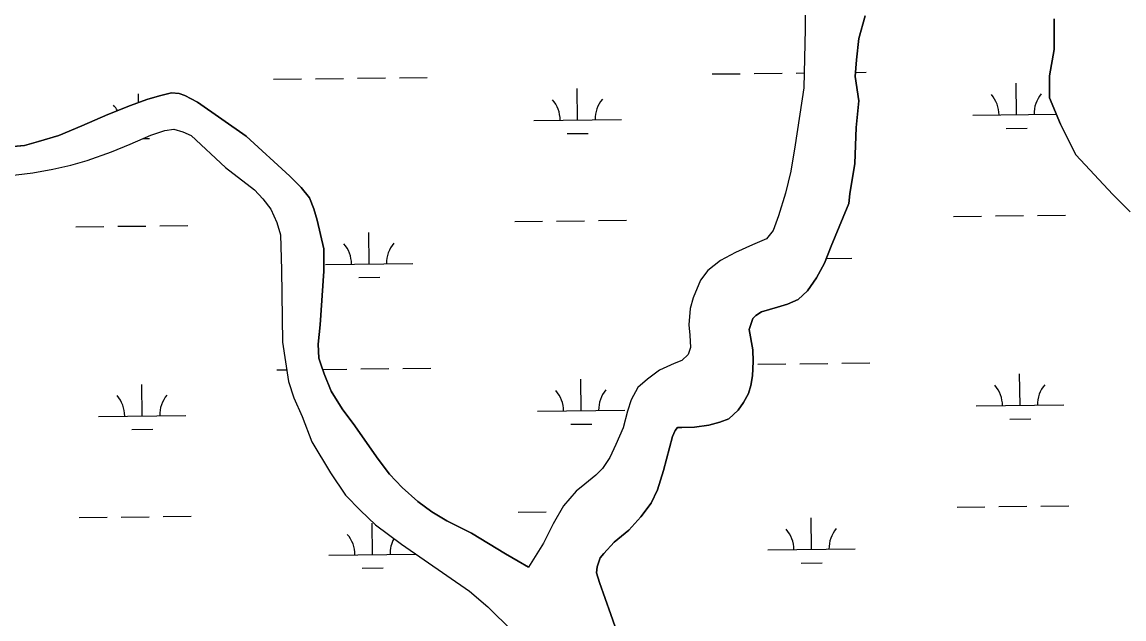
# Model space of a CAD drawing. Extents: x 3694830 to 3732949, y 415201 to 440970.
# Drawn here: x 3725973 to 3727233, y 430127 to 430810 of the extents above; entities that cross this region are included whole.
import ezdxf

# ---------------------------------------------------------------- set-up
doc = ezdxf.new("R2010")
doc.units = 0
doc.layers.add('V-TOPO-SHOR', color=7, linetype='Continuous')
doc.layers.add('V-WETL-SWMP', color=7, linetype='Continuous')

msp = doc.modelspace()

# ---------------------------------------------------------------- linework, layer by layer
at = {"layer": 'V-TOPO-SHOR'}
for points in [[(3726868.2, 430839.3), (3726868.1, 430802.7), (3726866.5, 430734.9), (3726856.6, 430670), (3726851.7, 430639.6), (3726845.4, 430614.7), (3726837.7, 430588.5), (3726831.4, 430571.9), (3726823.8, 430562.3), (3726807.8, 430555.4), (3726788.5, 430546.5), (3726771.1, 430537.6), (3726756.6, 430525.9), (3726748.3, 430514.8), (3726739.9, 430494.8), (3726736.4, 430482.4), (3726735, 430463.7), (3726736.3, 430452), (3726736.9, 430438.1), (3726734.1, 430429.8), (3726727.2, 430423), (3726718.2, 430419.5), (3726701.6, 430412), (3726687.7, 430401.7), (3726676.6, 430392), (3726669, 430378.2), (3726664.8, 430365.1), (3726659.9, 430345.8), (3726651.5, 430327.1), (3726644.6, 430311.9), (3726636.2, 430299.5), (3726628.6, 430292), (3726616.1, 430281.6), (3726606.4, 430273.4), (3726591.9, 430256.8), (3726580, 430236.1), (3726568.9, 430214), (3726551.6, 430186.5)], [(3726936.6, 430817.6), (3726929.6, 430791.4), (3726926.8, 430767.2), (3726925.3, 430747.9), (3726929.4, 430720.2), (3726926.5, 430689.8), (3726925, 430648.3), (3726919.3, 430613.8), (3726917.9, 430602.7), (3726911.6, 430586.9), (3726897.7, 430553.7), (3726890, 430534.4), (3726881, 430517.8), (3726870.6, 430502.7), (3726860.2, 430493), (3726847.7, 430487.5), (3726836.6, 430484.1), (3726818, 430478.6), (3726811.7, 430474.5), (3726808.2, 430471.1), (3726804.1, 430458.6), (3726808.1, 430435.1), (3726808.8, 430422), (3726808, 430405.4), (3726805.9, 430394.4), (3726803.1, 430385.4), (3726797.6, 430375), (3726791.3, 430366.1), (3726780.9, 430356.4), (3726770.5, 430352.3), (3726758.1, 430348.9), (3726741.5, 430346.9), (3726727, 430346.2), (3726722.1, 430346.2), (3726719.3, 430342.8), (3726716.5, 430335.9), (3726706.1, 430297.2), (3726699.1, 430275.1), (3726692.1, 430259.9), (3726680.3, 430244.1), (3726666.4, 430228.9), (3726649.8, 430215.2), (3726638, 430202.1), (3726633.8, 430197.2), (3726630.3, 430186.9), (3726629.6, 430180), (3726633, 430168.9), (3726646, 430132.2), (3726650.8, 430118.4)], [(3727239.8, 430593), (3727219.8, 430613.1), (3727177.4, 430658.4), (3727159.9, 430693.6), (3727147.5, 430723.7), (3727147.6, 430748.8), (3727152.7, 430778.8), (3727152.7, 430786.4), (3727152.8, 430813.9)], [(3725928.9, 430665), (3725975.3, 430668.9), (3725991.2, 430673.7), (3726014.7, 430680.6), (3726041, 430691.5), (3726070.8, 430704.6), (3726096.4, 430714.8), (3726115.1, 430721.7), (3726129.6, 430725.8), (3726143.5, 430729.2), (3726152.4, 430728.5), (3726158.6, 430726.4), (3726173.1, 430718.7), (3726229, 430679.8), (3726278.6, 430634), (3726291.7, 430620.9), (3726301.3, 430609.1), (3726306.1, 430596.6), (3726310.2, 430583.5), (3726317.7, 430551), (3726317.6, 430525.4), (3726313.3, 430463.9), (3726311.1, 430441.8), (3726311.8, 430425.9), (3726314.5, 430417.6), (3726317.9, 430407.9), (3726326.2, 430387.8), (3726338.5, 430367.7), (3726353, 430348.3), (3726367.4, 430328.2), (3726379.8, 430310.2), (3726392.9, 430292.9), (3726407.4, 430277.6), (3726425.3, 430261.7), (3726441.1, 430249.9), (3726458.4, 430239.4), (3726486.7, 430225.5), (3726525.3, 430201.9), (3726539.8, 430193.5), (3726551.6, 430186.5)], [(3725956.5, 430634.4), (3725984.8, 430637.8), (3726007.7, 430641.9), (3726028.4, 430646.6), (3726047.1, 430652.1), (3726074.8, 430661.7), (3726096.2, 430670.6), (3726119.8, 430680.9), (3726135.7, 430686.4), (3726146.1, 430687.7), (3726156.4, 430684.9), (3726166.1, 430680.7), (3726205.4, 430644), (3726238.5, 430618.3), (3726248.1, 430607.9), (3726257.1, 430596.1), (3726263.9, 430580.9), (3726268, 430567), (3726269.3, 430526.9), (3726270.4, 430444), (3726277.1, 430399), (3726283.3, 430380.3), (3726292.9, 430358.9), (3726303.9, 430329.8), (3726325.2, 430294.5), (3726342.4, 430268.9), (3726359.6, 430251.5), (3726376.8, 430234.9), (3726406.5, 430212.7), (3726484.4, 430159.2), (3726505.1, 430141.1), (3726533.3, 430113.4)]]:
    msp.add_lwpolyline(points, dxfattribs=at)
at = {"layer": 'V-WETL-SWMP'}
for p, q in [((3726868.2, 430839.3), (3726868.1, 430802.7)), ((3726868.1, 430802.7), (3726866.5, 430734.9)), ((3726925.7, 430752.8), (3726937.9, 430753)), ((3726260, 430744.9), (3726292, 430745.3)), ((3726308, 430745.4), (3726340, 430745.8)), ((3726356, 430746), (3726388, 430746.4)), ((3726404, 430746.6), (3726436, 430747)), ((3726761.9, 430750.9), (3726793.9, 430751.2)), ((3726809.9, 430751.4), (3726841.9, 430751.8)), ((3726857.9, 430752), (3726866.9, 430752.1)), ((3727109.8, 430704.3), (3727109.4, 430740.3)), ((3726105.7, 430718.3), (3726105.6, 430728.3)), ((3726143.4, 430729.2), (3726129.6, 430725.8)), ((3726152.4, 430728.5), (3726143.4, 430729.2)), ((3726158.6, 430726.4), (3726152.4, 430728.5)), ((3726607.9, 430698.3), (3726607.5, 430734.3)), ((3726866.5, 430734.9), (3726856.6, 430670)), ((3726115.1, 430721.7), (3726096.4, 430714.8)), ((3726129.6, 430725.8), (3726115.1, 430721.7)), ((3726173.1, 430718.7), (3726158.6, 430726.4)), ((3726229, 430679.8), (3726173.1, 430718.7)), ((3726070.8, 430704.6), (3726041, 430691.5)), ((3726096.4, 430714.8), (3726070.8, 430704.6)), ((3727059.8, 430703.7), (3727155.3, 430704.8)), ((3726041, 430691.5), (3726014.7, 430680.6)), ((3726557.9, 430697.7), (3726657.9, 430698.9)), ((3726014.7, 430680.6), (3725991.2, 430673.7)), ((3726096.2, 430670.6), (3726119.8, 430680.9)), ((3726119.8, 430680.9), (3726135.7, 430686.4)), ((3726135.7, 430686.4), (3726146.1, 430687.7)), ((3726146.1, 430687.7), (3726156.4, 430684.9)), ((3726156.4, 430684.9), (3726166.1, 430680.7)), ((3726166.1, 430680.7), (3726205.4, 430644)), ((3726278.6, 430634), (3726229, 430679.8)), ((3726596.1, 430682.7), (3726620.1, 430683)), ((3727098, 430688.7), (3727122, 430689)), ((3725975.3, 430668.9), (3725928.9, 430665)), ((3725991.2, 430673.7), (3725975.3, 430668.9)), ((3726074.8, 430661.7), (3726096.2, 430670.6)), ((3726110.7, 430676.9), (3726118.2, 430677)), ((3726856.6, 430670), (3726851.7, 430639.6)), ((3726028.4, 430646.6), (3726047.1, 430652.1)), ((3726047.1, 430652.1), (3726074.8, 430661.7)), ((3725984.8, 430637.8), (3726007.7, 430641.9)), ((3726007.7, 430641.9), (3726028.4, 430646.6)), ((3726205.4, 430644), (3726238.5, 430618.3)), ((3726851.7, 430639.6), (3726845.4, 430614.7)), ((3725956.5, 430634.4), (3725984.8, 430637.8)), ((3726291.7, 430620.9), (3726278.6, 430634)), ((3726238.5, 430618.3), (3726248.1, 430607.9)), ((3726301.3, 430609.1), (3726291.7, 430620.9)), ((3726845.4, 430614.7), (3726837.7, 430588.5)), ((3726248.1, 430607.9), (3726257.1, 430596.1)), ((3726306.1, 430596.6), (3726301.3, 430609.1)), ((3726257.1, 430596.1), (3726263.9, 430580.9)), ((3726310.2, 430583.5), (3726306.1, 430596.6)), ((3727133.8, 430589.1), (3727165.8, 430589.5)), ((3726034, 430576), (3726066, 430576.4)), ((3726082, 430576.6), (3726114, 430576.9)), ((3726130, 430577.1), (3726162, 430577.5)), ((3726263.9, 430580.9), (3726268, 430567)), ((3726317.7, 430551), (3726310.2, 430583.5)), ((3726535.9, 430582), (3726567.9, 430582.4)), ((3726583.9, 430582.5), (3726615.9, 430582.9)), ((3726631.9, 430583.1), (3726663.9, 430583.5)), ((3726837.7, 430588.5), (3726831.4, 430571.9)), ((3727037.8, 430588), (3727069.8, 430588.3)), ((3727085.8, 430588.5), (3727117.8, 430588.9)), ((3726268, 430567), (3726269.3, 430526.9)), ((3726369.4, 430533.6), (3726369, 430569.6)), ((3726831.4, 430571.9), (3726823.8, 430562.3)), ((3726807.8, 430555.4), (3726788.5, 430546.5)), ((3726823.8, 430562.3), (3726807.8, 430555.4)), ((3726317.6, 430525.4), (3726317.7, 430551)), ((3726788.5, 430546.5), (3726771.1, 430537.6)), ((3726892.2, 430539.8), (3726921.3, 430540.1)), ((3726269.3, 430526.9), (3726270.4, 430444)), ((3726319.4, 430533), (3726419.4, 430534.2)), ((3726771.1, 430537.6), (3726756.6, 430525.9)), ((3726313.3, 430463.9), (3726317.6, 430525.4)), ((3726357.6, 430518), (3726381.6, 430518.3)), ((3726748.3, 430514.8), (3726739.9, 430494.8)), ((3726756.6, 430525.9), (3726748.3, 430514.8)), ((3726739.9, 430494.8), (3726736.4, 430482.4)), ((3726736.4, 430482.4), (3726735, 430463.7)), ((3726311.1, 430441.8), (3726313.3, 430463.9)), ((3726735, 430463.7), (3726736.3, 430452)), ((3726736.3, 430452), (3726736.9, 430438.1)), ((3726270.4, 430444), (3726277.1, 430399)), ((3726311.8, 430425.9), (3726311.1, 430441.8)), ((3726736.9, 430438.1), (3726734.1, 430429.8)), ((3726314.5, 430417.6), (3726311.8, 430425.9)), ((3726734.1, 430429.8), (3726727.2, 430423)), ((3726317.9, 430407.9), (3726314.5, 430417.6)), ((3726316.2, 430412.8), (3726344, 430413.2)), ((3726360, 430413.4), (3726392, 430413.7)), ((3726408, 430413.9), (3726440, 430414.3)), ((3726718.2, 430419.5), (3726701.6, 430412)), ((3726727.2, 430423), (3726718.2, 430419.5)), ((3726813.9, 430418.8), (3726845.9, 430419.2)), ((3726861.9, 430419.4), (3726893.9, 430419.7)), ((3726909.9, 430419.9), (3726941.9, 430420.3)), ((3726264, 430412.2), (3726275.1, 430412.4)), ((3726326.2, 430387.8), (3726317.9, 430407.9)), ((3726611.9, 430365.6), (3726611.5, 430401.6)), ((3726687.7, 430401.7), (3726676.6, 430392)), ((3726701.6, 430412), (3726687.7, 430401.7)), ((3727113.8, 430371.6), (3727113.3, 430407.6)), ((3726110, 430359.6), (3726109.6, 430395.6)), ((3726277.1, 430399), (3726283.3, 430380.3)), ((3726338.5, 430367.7), (3726326.2, 430387.8)), ((3726676.6, 430392), (3726669, 430378.2)), ((3726283.3, 430380.3), (3726292.9, 430358.9)), ((3726669, 430378.2), (3726664.8, 430365.1)), ((3726353, 430348.3), (3726338.5, 430367.7)), ((3726561.9, 430365), (3726661.9, 430366.2)), ((3726664.8, 430365.1), (3726659.9, 430345.8)), ((3727063.8, 430371), (3727163.8, 430372.2)), ((3726060, 430359), (3726160, 430360.2)), ((3726292.9, 430358.9), (3726303.9, 430329.8)), ((3726600.1, 430350.1), (3726624.1, 430350.3)), ((3727102, 430356), (3727126, 430356.3)), ((3726098.2, 430344.1), (3726122.2, 430344.4)), ((3726367.4, 430328.2), (3726353, 430348.3)), ((3726659.9, 430345.8), (3726651.5, 430327.1)), ((3726303.9, 430329.8), (3726325.2, 430294.5)), ((3726379.8, 430310.2), (3726367.4, 430328.2)), ((3726651.5, 430327.1), (3726644.6, 430311.9)), ((3726644.6, 430311.9), (3726636.2, 430299.5)), ((3726392.9, 430292.9), (3726379.8, 430310.2)), ((3726636.2, 430299.5), (3726628.6, 430292)), ((3726325.2, 430294.5), (3726342.4, 430268.9)), ((3726407.4, 430277.6), (3726392.9, 430292.9)), ((3726628.6, 430292), (3726616.1, 430281.6)), ((3726425.3, 430261.7), (3726407.4, 430277.6)), ((3726616.1, 430281.6), (3726606.4, 430273.4)), ((3726342.4, 430268.9), (3726359.6, 430251.5)), ((3726441.1, 430249.9), (3726425.3, 430261.7)), ((3726606.4, 430273.4), (3726591.9, 430256.8)), ((3726359.6, 430251.5), (3726376.8, 430234.9)), ((3726458.4, 430239.4), (3726441.1, 430249.9)), ((3726539.9, 430249.3), (3726571.9, 430249.7)), ((3726591.9, 430256.8), (3726580, 430236.1)), ((3726587.9, 430249.9), (3726587.9, 430249.9)), ((3727041.8, 430255.3), (3727073.7, 430255.7)), ((3727089.7, 430255.9), (3727121.7, 430256.3)), ((3727137.7, 430256.5), (3727169.7, 430256.8)), ((3726038, 430243.3), (3726070, 430243.7)), ((3726086, 430243.9), (3726118, 430244.3)), ((3726134, 430244.5), (3726166, 430244.9)), ((3726373.4, 430200.9), (3726372.9, 430236.9)), ((3726486.7, 430225.5), (3726458.4, 430239.4)), ((3726580, 430236.1), (3726568.9, 430214)), ((3726875.3, 430206.9), (3726874.8, 430242.9)), ((3726376.8, 430234.9), (3726406.5, 430212.7)), ((3726525.3, 430201.9), (3726486.7, 430225.5)), ((3726406.5, 430212.7), (3726484.4, 430159.2)), ((3726568.9, 430214), (3726551.6, 430186.5)), ((3726323.4, 430200.3), (3726422.7, 430201.5)), ((3726539.8, 430193.5), (3726525.3, 430201.9)), ((3726825.3, 430206.3), (3726925.2, 430207.5)), ((3726551.6, 430186.5), (3726539.8, 430193.5)), ((3726863.4, 430191.3), (3726887.4, 430191.6)), ((3726361.5, 430185.3), (3726385.5, 430185.6)), ((3726484.4, 430159.2), (3726505.1, 430141.1)), ((3726505.1, 430141.1), (3726533.3, 430113.4))]:
    msp.add_line(p, q, dxfattribs=at)
for points in [[(3726722.1, 430346.2), (3726727, 430346.2), (3726741.5, 430346.9), (3726758.1, 430348.9), (3726770.5, 430352.3), (3726780.9, 430356.4), (3726791.3, 430366.1), (3726797.6, 430375), (3726803.1, 430385.4), (3726805.9, 430394.4), (3726808, 430405.4), (3726808.8, 430422), (3726808.1, 430435.1), (3726804.1, 430458.6), (3726808.2, 430471.1), (3726811.7, 430474.5), (3726818, 430478.6), (3726836.6, 430484.1), (3726847.7, 430487.5), (3726860.2, 430493), (3726870.6, 430502.7), (3726881, 430517.8), (3726890, 430534.4), (3726897.7, 430553.7), (3726911.6, 430586.9), (3726917.9, 430602.7), (3726919.3, 430613.8), (3726925, 430648.3), (3726926.5, 430689.8), (3726929.4, 430720.2), (3726925.3, 430747.9), (3726926.8, 430767.2), (3726929.6, 430791.4), (3726936.6, 430817.6)], [(3727152.8, 430813.9), (3727152.7, 430778.8), (3727147.6, 430748.8), (3727147.5, 430723.7), (3727159.9, 430693.6), (3727177.4, 430658.4), (3727219.8, 430613.1), (3727239.8, 430593)], [(3726650.8, 430118.4), (3726646, 430132.2), (3726633, 430168.9), (3726629.6, 430180), (3726630.3, 430186.9), (3726633.8, 430197.2), (3726638, 430202.1), (3726649.8, 430215.2), (3726666.4, 430228.9), (3726680.3, 430244.1), (3726692.1, 430259.9), (3726699.1, 430275.1), (3726706.1, 430297.2), (3726716.5, 430335.9), (3726719.3, 430342.8), (3726722.1, 430346.2)]]:
    msp.add_lwpolyline(points, dxfattribs=at)
for centre, start, end in [((3727165, 430705.4), 139.9115, 181.4552), ((3726050.8, 430692.1), 28.5792, 41.4552), ((3726552.7, 430698.1), 359.9115, 41.4552), ((3726663.1, 430699.4), 139.9115, 181.4552), ((3727054.6, 430704.1), 359.9115, 41.4552), ((3726314.1, 430533.4), 359.9115, 41.4552), ((3726424.6, 430534.7), 139.9115, 181.4552), ((3726556.6, 430365.4), 359.9115, 41.4552), ((3726667.1, 430366.8), 139.9115, 181.4552), ((3727058.5, 430371.4), 359.9115, 41.4552), ((3727169, 430372.7), 139.9115, 181.4552), ((3726054.8, 430359.5), 359.9115, 41.4552), ((3726165.2, 430360.8), 139.9115, 181.4552), ((3726318.1, 430200.7), 359.9115, 41.4552), ((3726820, 430206.7), 359.9115, 41.4552), ((3726930.5, 430208), 139.9115, 181.4552), ((3726428.6, 430202), 150.9456, 181.4552)]:
    msp.add_arc(centre, 35.2, start, end, dxfattribs=at)

doc.saveas('drawing.dxf')
